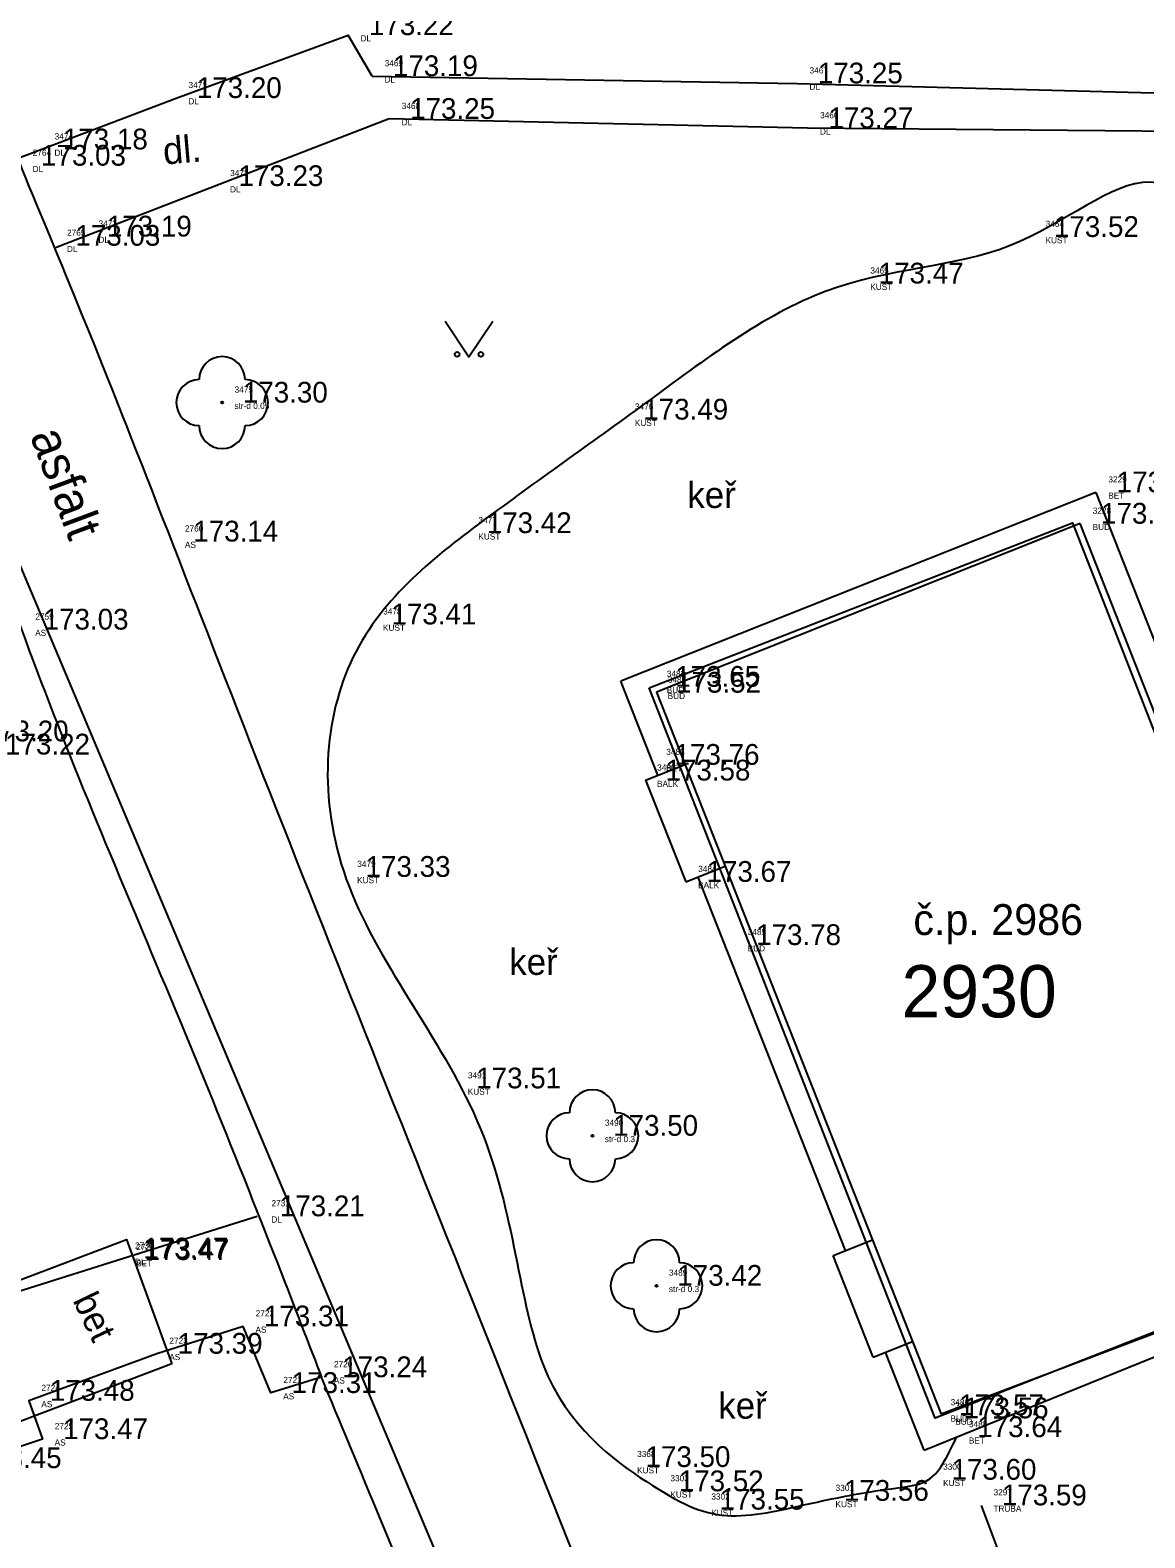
# Model space of a CAD drawing. Extents: x -566117 to -565580, y -1202428 to -1201938.
# Drawn here: x -565710.06 to -565686.57, y -1202063.52 to -1202031.75 of the extents above; entities that cross this region are included whole.
import ezdxf

# ---------------------------------------------------------------- set-up
doc = ezdxf.new("R2010")
doc.units = 0
for name, color, linetype in [('Bod', 7, 'Continuous'), ('BUDOVY_MĚŘ (Construction)', 7, 'Continuous'), ('Implicitní', 7, 'Continuous'), ('Katastr', 7, 'Continuous'), ('Kod', 7, 'Continuous'), ('POMOC_POPIS', 7, 'Continuous'), ('Výška', 7, 'Continuous'), ('ZELEŇ', 7, 'Continuous'), ('ZN_KULTUR', 7, 'Continuous'), ('Zpevněné plohy', 7, 'Continuous'), ('Číslo', 7, 'Continuous'), ('Číslo popisné', 7, 'Continuous')]:
    doc.layers.add(name, color=color, linetype=linetype)

# ---------------------------------------------------------------- blocks, each defined once
blk = doc.blocks.new('A$C69D74C1E')
at = {"layer": 'Katastr'}
for points in [[(330.05, 83.8), (363.89, 3.49), (380.17, -34.27), (369.99, -40.48), (374.61, -46.7), (369.18, -49.86), (364.36, -43.48), (363.11, -41.25)], [(367.91, 22.83), (376.83, 26.31), (382.85, 10.94), (373.94, 7.44), (367.91, 22.83)], [(357.85, 8.59), (351.92, 6.33), (350.95, 8.95), (356.9, 11.21), (357.85, 8.59)]]:
    blk.add_lwpolyline(points, dxfattribs=at)
blk.add_text('2930', height=1.1, dxfattribs=at).set_placement((373.23, 15.887))
blk = doc.blocks.new('POINT_DISPLAY')
at = {"layer": 'Implicitní'}
blk.add_line((0, 0), (0, 0), dxfattribs=at)
blk = doc.blocks.new('3$13')
at = {"layer": 'ZELEŇ'}
blk.add_circle((0, 0), 0.02, dxfattribs=at)
for centre, start, end in [((0.000055, 0.484), 0, 179.9999972), ((-0.483945, 0), 90, 269.9999972), ((0.484055, 0), 270, 89.9999972), ((0.000055, -0.484), 180.0000028, 0)]:
    blk.add_arc(centre, 0.484, start, end, dxfattribs=at)
blk.add_blockref('POINT_DISPLAY', (0, 0), dxfattribs=at)
blk = doc.blocks.new('3.140_2')
at = {"layer": 'ZN_KULTUR'}
blk.add_lwpolyline([(-1, 1.5), (0, 0), (1, 1.5)], dxfattribs=at)
for centre in [(-0.5, 0.1), (0.5, 0.1)]:
    blk.add_circle(centre, 0.1, dxfattribs=at)

msp = doc.modelspace()

# ---------------------------------------------------------------- linework, layer by layer
at = {"layer": 'BUDOVY_MĚŘ (Construction)'}
for p, q in [((-565687.933, -1202042.15), (-565696.863, -1202045.701)), ((-565681.9, -1202057.52), (-565687.933, -1202042.15)), ((-565696.863, -1202045.701), (-565690.863, -1202060.91)), ((-565697.092, -1202047.554), (-565696.261, -1202047.226)), ((-565697.092, -1202047.554), (-565696.246, -1202049.697)), ((-565696.246, -1202049.697), (-565695.415, -1202049.369)), ((-565693.141, -1202057.569), (-565692.31, -1202057.241)), ((-565692.296, -1202059.712), (-565693.141, -1202057.569)), ((-565681.9, -1202057.52), (-565690.863, -1202060.91)), ((-565692.296, -1202059.712), (-565691.465, -1202059.384))]:
    msp.add_line(p, q, dxfattribs=at)
at = {"layer": 'Implicitní'}
msp.add_line((-565690.022, -1202062.834), (-565688.949, -1202065.69), dxfattribs=at)
at = {"layer": 'ZELEŇ'}
msp.add_open_spline([(-565672.553, -1202041.639), (-565675.16, -1202042.639), (-565677.834, -1202043.665), (-565681.326, -1202044.248), (-565681.872, -1202042.753), (-565682.009, -1202040.878), (-565680.794, -1202037.042), (-565684.347, -1202036.87), (-565686.31, -1202034.032), (-565689.221, -1202036.745), (-565693.339, -1202036.768), (-565697.158, -1202039.697), (-565700.527, -1202042.043), (-565703.815, -1202044.647), (-565704.08, -1202049.848), (-565699.923, -1202054.752), (-565699.691, -1202060.478), (-565696.825, -1202062.573), (-565695.468, -1202063.231), (-565693.635, -1202062.787), (-565692.104, -1202062.48), (-565691.152, -1202062.428), (-565690.8, -1202061.942), (-565690.65, -1202061.627), (-565690.54, -1202061.397)], degree=3, dxfattribs=at)
at = {"layer": 'Zpevněné plohy'}
for p, q in [((-565706.988, -1202033.182), (-565703.361, -1202031.856)), ((-565702.855, -1202032.721), (-565703.361, -1202031.856)), ((-565702.855, -1202032.721), (-565693.901, -1202032.873)), ((-565693.901, -1202032.873), (-565684.1, -1202033.132)), ((-565710.335, -1202034.456), (-565706.988, -1202033.182)), ((-565702.494, -1202033.622), (-565709.528, -1202036.339)), ((-565693.678, -1202033.818), (-565702.494, -1202033.622)), ((-565683.958, -1202033.907), (-565693.678, -1202033.818)), ((-565687.602, -1202041.49), (-565697.614, -1202045.47)), ((-565687.602, -1202041.49), (-565684.816, -1202048.588)), ((-565696.832, -1202047.452), (-565697.614, -1202045.47)), ((-565692.882, -1202057.466), (-565695.987, -1202049.595)), ((-565691.222, -1202061.674), (-565681.128, -1202057.577)), ((-565691.222, -1202061.674), (-565692.037, -1202059.61))]:
    msp.add_line(p, q, dxfattribs=at)
msp.add_lwpolyline([(-565703.923, -1202060.134), (-565704.989, -1202060.467), (-565705.574, -1202059.063), (-565707.392, -1202059.64), (-565710.088, -1202060.631), (-565709.806, -1202061.439), (-565711.627, -1202062.049), (-565712.714, -1202059.079), (-565708.114, -1202057.633), (-565705.282, -1202056.743)], dxfattribs=at)
for points in [[(-565694.915, -1202073.202), (-565696.075, -1202070.267), (-565700.116, -1202060.038), (-565705.065, -1202047.765), (-565708.889, -1202037.779), (-565711.039, -1202032.882), (-565713.382, -1202026.22), (-565716.407, -1202018.729), (-565720.024, -1202009.882), (-565723.123, -1202001.677), (-565726.587, -1201992.843), (-565728.947, -1201987.507), (-565730.196, -1201983.969), (-565730.944, -1201982.037), (-565731.877, -1201979.822), (-565732.166, -1201978.032), (-565731.875, -1201976.463), (-565731.297, -1201975.197), (-565730.44, -1201974.205), (-565729.363, -1201973.701), (-565728.692, -1201973.436), (-565728.343, -1201973.298)], [(-565722.246, -1202013.586), (-565721.563, -1202015.328), (-565720.63, -1202017.707), (-565719.146, -1202021.302), (-565717.65, -1202024.876), (-565715.839, -1202029.996), (-565714.085, -1202034.376), (-565712.057, -1202039.247), (-565709.619, -1202046.324), (-565706.389, -1202053.725), (-565704.358, -1202059.002), (-565703.923, -1202060.134)], [(-565687.695, -1202101.236), (-565688.342, -1202099.469), (-565689.202, -1202097.117), (-565690.856, -1202093.055), (-565693.058, -1202087.468), (-565695.263, -1202081.856), (-565697.072, -1202076.971), (-565698.984, -1202072.458), (-565701.204, -1202066.673), (-565703.177, -1202061.928), (-565703.923, -1202060.134)]]:
    msp.add_open_spline(points, degree=3, dxfattribs=at)

# ---------------------------------------------------------------- block references
at = {"layer": 'Bod'}
for p in [(-565703.361, -1202031.856), (-565702.855, -1202032.721), (-565693.901, -1202032.873), (-565706.988, -1202033.182), (-565702.494, -1202033.622), (-565693.678, -1202033.818), (-565709.81, -1202034.264), (-565706.11, -1202035.037), (-565709.548, -1202036.294), (-565708.883, -1202036.1), (-565688.924, -1202036.109), (-565692.619, -1202037.09), (-565706.017, -1202039.599), (-565697.58, -1202039.957), (-565687.602, -1202041.49), (-565700.877, -1202042.349), (-565687.933, -1202042.15), (-565707.062, -1202042.526), (-565702.887, -1202044.273), (-565696.908, -1202045.587), (-565696.888, -1202045.711), (-565696.919, -1202047.231), (-565697.111, -1202047.562), (-565703.432, -1202049.592), (-565696.246, -1202049.697), (-565695.202, -1202051.029), (-565701.1, -1202054.048), (-565698.214, -1202055.047), (-565705.24, -1202056.743), (-565708.114, -1202057.633), (-565708.091, -1202057.665), (-565696.863, -1202058.207), (-565705.574, -1202059.063), (-565707.392, -1202059.64), (-565703.923, -1202060.134), (-565704.989, -1202060.467), (-565690.926, -1202060.935), (-565690.827, -1202061.001), (-565709.806, -1202061.439), (-565690.54, -1202061.397), (-565697.533, -1202062.026), (-565691.084, -1202062.294), (-565696.832, -1202062.537), (-565695.97, -1202062.924), (-565693.352, -1202062.739), (-565690.022, -1202062.834)]:
    msp.add_blockref('POINT_DISPLAY', p, dxfattribs=at)
at = {"layer": 'Implicitní'}
msp.add_blockref('A$C69D74C1E', (-566064.93, -1202068.44), dxfattribs=at)
at = {"layer": 'ZELEŇ'}
for p in [(-565706.017, -1202039.599), (-565698.214, -1202055.047), (-565696.863, -1202058.207)]:
    msp.add_blockref('3$13', p, dxfattribs=at)
at = {"layer": 'ZN_KULTUR', "xscale": 0.5, "yscale": 0.5}
msp.add_blockref('3.140_2', (-565700.815, -1202038.633), dxfattribs=at)

# ---------------------------------------------------------------- texts
at = {"layer": 'Kod'}
for s, p in [('DL', (-565703.101, -1202031.99)), ('DL', (-565702.595, -1202032.856)), ('DL', (-565706.729, -1202033.316)), ('DL', (-565693.641, -1202033.008)), ('DL', (-565702.234, -1202033.757)), ('DL', (-565693.418, -1202033.952)), ('DL', (-565709.551, -1202034.399)), ('DL', (-565710.012, -1202034.742)), ('DL', (-565705.851, -1202035.171)), ('DL', (-565709.288, -1202036.428)), ('DL', (-565708.624, -1202036.234)), ('KUST', (-565688.665, -1202036.243)), ('KUST', (-565692.359, -1202037.225)), ('str-d 0.05', (-565705.758, -1202039.733)), ('KUST', (-565697.32, -1202040.092)), ('BET', (-565687.343, -1202041.624)), ('KUST', (-565700.618, -1202042.484)), ('BUD', (-565687.673, -1202042.285)), ('AS', (-565706.802, -1202042.66)), ('KUST', (-565702.627, -1202044.407)), ('AS', (-565709.957, -1202044.516)), ('BUD', (-565696.648, -1202045.721)), ('BUD', (-565696.629, -1202045.845)), ('BET', (-565696.66, -1202047.366)), ('BALK', (-565696.852, -1202047.696)), ('KUST', (-565703.172, -1202049.726)), ('BALK', (-565695.987, -1202049.832)), ('BUD', (-565694.942, -1202051.163)), ('KUST', (-565700.841, -1202054.182)), ('str-d 0.3', (-565697.954, -1202055.181)), ('DL', (-565704.98, -1202056.877)), ('DL', (-565707.855, -1202057.768)), ('BET', (-565707.831, -1202057.799)), ('str-d 0.3', (-565696.603, -1202058.341)), ('AS', (-565705.314, -1202059.197)), ('AS', (-565707.132, -1202059.774)), ('AS', (-565703.663, -1202060.268)), ('AS', (-565704.73, -1202060.601)), ('AS', (-565709.828, -1202060.766)), ('BUD', (-565690.667, -1202061.069)), ('BUD', (-565690.568, -1202061.136)), ('AS', (-565709.547, -1202061.574)), ('BET', (-565690.281, -1202061.532)), ('KUST', (-565697.273, -1202062.161)), ('KUST', (-565690.824, -1202062.428)), ('KUST', (-565696.572, -1202062.671)), ('KUST', (-565695.71, -1202063.058)), ('KUST', (-565693.092, -1202062.874)), ('TRUBA', (-565689.763, -1202062.968))]:
    msp.add_text(s, height=0.13, dxfattribs=at).set_placement(p)
at = {"layer": 'POMOC_POPIS'}
for s, height, rotation, p in [('dl.', 0.57, 4.9059, (-565707.24, -1202034.585)), ('asfalt', 0.75, 290.4548, (-565710.072, -1202040.294)), ('bet', 0.55, 295.6453, (-565709.175, -1202058.513))]:
    msp.add_text(s, height=height, rotation=rotation, dxfattribs=at).set_placement(p)
at = {"layer": 'Výška'}
for s, p in [('173.22', (-565702.923, -1202031.856)), ('173.19', (-565702.417, -1202032.721)), ('173.25', (-565693.463, -1202032.873)), ('173.20', (-565706.551, -1202033.182)), ('173.25', (-565702.056, -1202033.622)), ('173.27', (-565693.24, -1202033.818)), ('173.18', (-565709.373, -1202034.264)), ('173.03', (-565709.834, -1202034.607)), ('173.23', (-565705.673, -1202035.037)), ('173.19', (-565708.446, -1202036.1)), ('173.52', (-565688.487, -1202036.109)), ('173.03', (-565709.11, -1202036.294)), ('173.47', (-565692.181, -1202037.09)), ('173.30', (-565705.58, -1202039.599)), ('173.49', (-565697.142, -1202039.957)), ('173.59', (-565687.165, -1202041.49)), ('173.56', (-565687.495, -1202042.15)), ('173.14', (-565706.624, -1202042.526)), ('173.42', (-565700.44, -1202042.349)), ('173.03', (-565709.779, -1202044.382)), ('173.41', (-565702.449, -1202044.273)), ('173.65', (-565696.47, -1202045.587)), ('173.52', (-565696.451, -1202045.711)), ('173.20', (-565711.042, -1202046.737)), ('173.22', (-565710.592, -1202047.014)), ('173.76', (-565696.482, -1202047.231)), ('173.58', (-565696.674, -1202047.562)), ('173.33', (-565702.994, -1202049.592)), ('173.67', (-565695.809, -1202049.697)), ('173.78', (-565694.764, -1202051.029)), ('173.51', (-565700.663, -1202054.048)), ('173.50', (-565697.776, -1202055.047)), ('173.21', (-565704.802, -1202056.743)), ('173.47', (-565707.677, -1202057.633)), ('173.47', (-565707.653, -1202057.665)), ('173.42', (-565696.425, -1202058.207)), ('173.31', (-565705.136, -1202059.063)), ('173.39', (-565706.954, -1202059.64)), ('173.24', (-565703.485, -1202060.134)), ('173.48', (-565709.65, -1202060.631)), ('173.31', (-565704.552, -1202060.467)), ('173.57', (-565690.489, -1202060.935)), ('173.56', (-565690.39, -1202061.001)), ('173.47', (-565709.369, -1202061.439)), ('173.64', (-565690.103, -1202061.397)), ('173.45', (-565711.189, -1202062.049)), ('173.50', (-565697.095, -1202062.026)), ('173.52', (-565696.394, -1202062.537)), ('173.60', (-565690.646, -1202062.294)), ('173.56', (-565692.914, -1202062.739)), ('173.59', (-565689.585, -1202062.834)), ('173.55', (-565695.532, -1202062.924))]:
    msp.add_text(s, height=0.4375, dxfattribs=at).set_placement(p)
at = {"layer": 'ZELEŇ'}
for p in [(-565696.214, -1202041.82), (-565699.967, -1202051.658), (-565695.562, -1202061.008)]:
    msp.add_text('keř', height=0.55, dxfattribs=at).set_placement(p)
at = {"layer": 'Číslo'}
for s, p in [('3469', (-565702.592, -1202032.512)), ('3467', (-565693.638, -1202032.664)), ('3471', (-565706.726, -1202032.972)), ('3468', (-565702.232, -1202033.413)), ('3466', (-565693.415, -1202033.608)), ('3474', (-565709.548, -1202034.055)), ('2764', (-565710.009, -1202034.398)), ('3472', (-565705.848, -1202034.827)), ('2765', (-565709.285, -1202036.084)), ('3473', (-565708.621, -1202035.89)), ('3464', (-565688.662, -1202035.899)), ('3465', (-565692.356, -1202036.881)), ('3475', (-565705.755, -1202039.389)), ('3476', (-565697.317, -1202039.748)), ('3229', (-565687.34, -1202041.281)), ('3477', (-565700.615, -1202042.14)), ('3228', (-565687.67, -1202041.941)), ('2760', (-565706.8, -1202042.316)), ('3478', (-565702.624, -1202044.063)), ('2759', (-565709.954, -1202044.172)), ('3482', (-565696.646, -1202045.377)), ('3481', (-565696.626, -1202045.501)), ('3483', (-565696.657, -1202047.022)), ('3480', (-565696.849, -1202047.352)), ('3479', (-565703.169, -1202049.382)), ('3484', (-565695.984, -1202049.488)), ('3485', (-565694.94, -1202050.819)), ('3491', (-565700.838, -1202053.838)), ('3490', (-565697.951, -1202054.837)), ('2731', (-565704.977, -1202056.533)), ('2730', (-565707.852, -1202057.424)), ('2729', (-565707.828, -1202057.455)), ('3489', (-565696.601, -1202057.997)), ('2722', (-565705.311, -1202058.853)), ('2723', (-565707.129, -1202059.43)), ('2720', (-565703.66, -1202059.924)), ('2721', (-565704.727, -1202060.257)), ('2724', (-565709.825, -1202060.422)), ('3486', (-565690.664, -1202060.725)), ('3487', (-565690.565, -1202060.792)), ('2725', (-565709.544, -1202061.23)), ('3488', (-565690.278, -1202061.188)), ('3368', (-565697.271, -1202061.817)), ('3300', (-565690.822, -1202062.084)), ('3303', (-565696.57, -1202062.327)), ('3301', (-565693.089, -1202062.53)), ('3302', (-565695.707, -1202062.714)), ('3297', (-565689.76, -1202062.624))]:
    msp.add_text(s, height=0.13, dxfattribs=at).set_placement(p)
at = {"layer": 'Číslo popisné'}
msp.add_text('č.p. 2986', height=0.65, dxfattribs=at).set_placement((-565691.451, -1202050.817))

doc.saveas('drawing.dxf')
